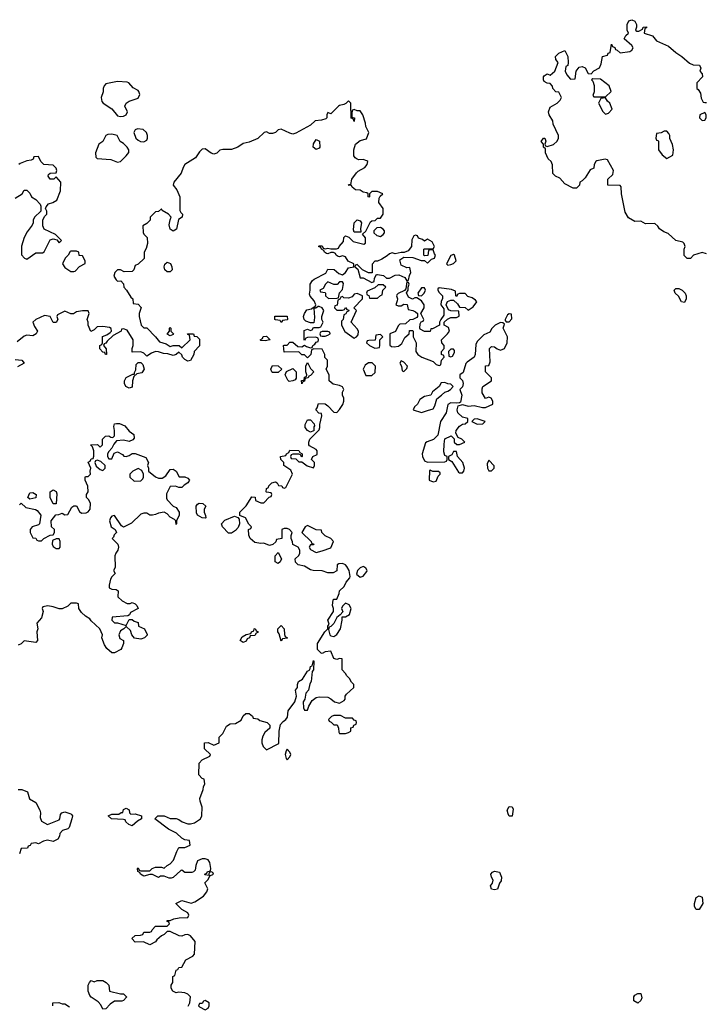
# Model space of a CAD drawing. Header units: inches. Extents: x 2380053 to 2584298, y 380219 to 546618.
# Tile 714 of 788: x 2525300 to 2529999, y 481840 to 488582. Entities that reach past the tile are written whole.
import ezdxf

# ---------------------------------------------------------------- set-up
doc = ezdxf.new("R2010")
doc.units = ezdxf.units.IN
doc.header["$MEASUREMENT"] = 0
doc.layers.add('C5428', color=7, linetype='Continuous')

msp = doc.modelspace()

# ---------------------------------------------------------------- linework, layer by layer
at = {"layer": 'C5428', "color": 2}
for points, elevation in [([(2530000, 486978.5), (2529970, 486988), (2529911.1, 486968.9), (2529890, 486946), (2529867.3, 486947.3), (2529848.4, 486968.4), (2529848, 487010), (2529855.3, 487030), (2529848, 487050), (2529838, 487058), (2529789.4, 487069.4), (2529738, 487118), (2529708, 487130), (2529678, 487150), (2529668.4, 487168.4), (2529647.3, 487187.3), (2529583.1, 487183.1), (2529550, 487202), (2529510, 487199), (2529465.6, 487225.6), (2529443.1, 487263.1), (2529418, 487390), (2529416.4, 487436.4), (2529410, 487446), (2529326, 487450), (2529326, 487490), (2529359, 487521), (2529364, 487550), (2529322, 487622), (2529306, 487626), (2529250, 487615.3), (2529242, 487610), (2529232, 487590), (2529230, 487566), (2529205.4, 487554.6), (2529170, 487498), (2529150, 487478), (2529134, 487470), (2529132, 487450), (2529110.9, 487429.1), (2529088.4, 487428.4), (2529030, 487458), (2528996.5, 487496.5), (2528966, 487510), (2528948.4, 487528.4), (2528947.3, 487587.3), (2528938, 487610), (2528918, 487630), (2528898, 487670), (2528898, 487698), (2528886, 487710), (2528886, 487730), (2528868, 487748), (2528886, 487770), (2528894, 487770), (2528902, 487750), (2528894, 487730), (2528898, 487718), (2528910, 487714), (2528953.6, 487726.4), (2528978, 487750), (2528988, 487770), (2528988, 487790), (2528950, 487866), (2528948.7, 487890), (2528924, 487930), (2528919, 487950), (2528930, 487982), (2528978, 488010), (2528998, 488030), (2529008, 488050), (2528990, 488086), (2528970, 488088), (2528948, 488110), (2528947.3, 488127.3), (2528930, 488146), (2528910, 488148), (2528890, 488158), (2528885.2, 488170), (2528885.2, 488190), (2528890, 488198), (2528910, 488211.3), (2528930, 488202), (2528962, 488230), (2528986, 488290), (2528968.7, 488308.7), (2528966, 488330), (2528990, 488352), (2529031.3, 488371.3), (2529051.3, 488330), (2529054, 488290), (2529051.6, 488268.4), (2529038, 488262), (2529034, 488230), (2529043.6, 488203.6), (2529070, 488174), (2529102, 488178), (2529108, 488230), (2529130, 488258), (2529150, 488262), (2529170, 488251.3), (2529190, 488214), (2529210, 488212), (2529230, 488232), (2529268.4, 488251.6), (2529280.4, 488279.6), (2529288, 488330), (2529322, 488338), (2529328, 488352), (2529342, 488358), (2529350, 488414), (2529358, 488398), (2529372.7, 488392.7), (2529378, 488378), (2529390, 488374), (2529410, 488354), (2529476.4, 488363.6), (2529490, 488374), (2529498, 488390), (2529490, 488406), (2529438, 488450), (2529447.3, 488472.7), (2529466, 488490), (2529458, 488510), (2529458, 488550), (2529470, 488574), (2529490, 488582), (2529510, 488572), (2529522, 488550), (2529522, 488530), (2529514, 488510), (2529523.6, 488503.6), (2529536.4, 488503.6), (2529562, 488518), (2529566, 488530), (2529590, 488532), (2529590, 488526), (2529578, 488522), (2529574, 488490), (2529630.9, 488470.9), (2529658, 488438), (2529739.8, 488399.8), (2529790, 488358), (2529832, 488330), (2529883.6, 488283.6), (2529910, 488274), (2529952, 488270), (2529962, 488250), (2529954, 488230), (2529971.3, 488211.3), (2529974, 488190), (2529934, 488150), (2529934, 488110), (2529943.6, 488103.6), (2529959.6, 488079.6), (2529963.6, 488043.6), (2529978, 488018), (2529990, 488014), (2530000, 488014)], 38), ([(2526452.7, 481827.3), (2526464, 481850), (2526468.7, 481890), (2526450, 481908.7), (2526430, 481919), (2526390, 481922), (2526370, 481918), (2526349.1, 481929.1), (2526338, 481950), (2526338, 481970), (2526348, 481990), (2526348, 482030), (2526362, 482038), (2526370, 482074), (2526382, 482078), (2526388.4, 482091.6), (2526410, 482094), (2526436.4, 482143.6), (2526486, 482170), (2526496.4, 482183.6), (2526502, 482270), (2526470, 482308), (2526450, 482318), (2526430, 482315.3), (2526410, 482306), (2526392, 482308), (2526330, 482338), (2526310, 482338), (2526290, 482318), (2526271, 482309), (2526238, 482282), (2526230, 482268.7), (2526190, 482248), (2526147.3, 482267.3), (2526090, 482266), (2526068, 482290), (2526090, 482312), (2526127.3, 482312.7), (2526142, 482318), (2526150, 482334), (2526190, 482334), (2526202, 482338), (2526206, 482350), (2526230, 482374), (2526310, 482374), (2526326, 482390), (2526322, 482402), (2526308, 482408), (2526310, 482414), (2526330, 482414), (2526355.3, 482424.7), (2526391.6, 482431.6), (2526450, 482434), (2526458, 482450), (2526450, 482466), (2526408.9, 482488.9), (2526369.1, 482530.9), (2526410, 482551.3), (2526472.7, 482532.7), (2526498, 482542), (2526558.6, 482581.4), (2526582, 482610), (2526588, 482630), (2526568.4, 482671.6), (2526590, 482694), (2526600.4, 482719.6), (2526626, 482730), (2526622, 482742), (2526610, 482746), (2526598, 482742), (2526594, 482730), (2526598, 482722), (2526567.3, 482727.3), (2526570, 482734), (2526582, 482738), (2526586, 482750), (2526606, 482754), (2526608, 482770), (2526602, 482810), (2526589, 482829), (2526570, 482835.3), (2526550, 482835.3), (2526518, 482822), (2526504.7, 482790), (2526502, 482758), (2526490, 482746), (2526478, 482742), (2526430, 482742), (2526410, 482758), (2526403.6, 482756.4), (2526350, 482708), (2526336.9, 482703.1), (2526323.1, 482703.1), (2526290, 482718), (2526263.6, 482716.4), (2526250, 482708), (2526210, 482728), (2526190, 482728), (2526150, 482718), (2526126, 482730), (2526122, 482742), (2526108, 482750), (2526106, 482770), (2526110, 482774), (2526118, 482758), (2526130, 482754), (2526190, 482754), (2526206, 482770), (2526230, 482778), (2526270, 482778), (2526290, 482772), (2526309.1, 482790.9), (2526330, 482802), (2526353.6, 482826.4), (2526374.6, 482885.4), (2526390, 482914), (2526430, 482914), (2526466, 482930), (2526462, 482962), (2526430, 482966), (2526410, 482978), (2526372.5, 483012.5), (2526319, 483039), (2526226, 483110), (2526246, 483130), (2526290, 483131), (2526330, 483111.3), (2526370, 483112), (2526390, 483106), (2526412, 483090), (2526450, 483076), (2526470, 483076), (2526496.5, 483083.5), (2526538, 483110), (2526546, 483130), (2526548, 483190), (2526535.3, 483230), (2526534, 483250), (2526555.3, 483310), (2526558, 483330), (2526568, 483350), (2526562, 483382), (2526550, 483386), (2526526, 483410), (2526528, 483490), (2526550, 483514), (2526602, 483538), (2526606, 483550), (2526566, 483590), (2526566, 483630), (2526590, 483632), (2526630, 483614), (2526666, 483630), (2526666, 483670), (2526690, 483694), (2526716.4, 483743.6), (2526740.4, 483759.6), (2526776.4, 483763.6), (2526815.3, 483784.7), (2526830, 483814), (2526848.4, 483831.6), (2526871.6, 483831.6), (2526892.7, 483812.7), (2526898, 483798), (2526930, 483794), (2526943.6, 483783.6), (2526994, 483770), (2527011.6, 483751.6), (2527012, 483730), (2526978, 483702), (2526963.6, 483676.4), (2526958, 483650), (2526958, 483630), (2526966, 483606), (2526990, 483582), (2527073.2, 483626.8), (2527075.3, 483710), (2527084, 483756), (2527102.7, 483777.3), (2527122, 483790), (2527133.6, 483806.4), (2527138, 483850), (2527184, 483910), (2527194, 483950), (2527188.7, 483990), (2527202, 484010), (2527202, 484030), (2527209.1, 484050.9), (2527234.6, 484065.4), (2527270, 484122), (2527286, 484130), (2527290, 484154), (2527302, 484158), (2527310, 484194), (2527314, 484190), (2527310.8, 484130), (2527302, 484118), (2527294.8, 484050), (2527286, 484034), (2527276, 483990), (2527258, 483970), (2527251.3, 483930), (2527241, 483910), (2527242, 483870), (2527250, 483854), (2527270, 483854), (2527278, 483882), (2527300.9, 483919.1), (2527330, 483941), (2527350, 483946), (2527410, 483942), (2527430, 483932), (2527454, 483910), (2527490, 483902), (2527520.4, 483919.6), (2527528, 483930), (2527528, 483950), (2527536.4, 483963.6), (2527586, 484010), (2527586, 484030), (2527570, 484046), (2527558, 484070), (2527538, 484090), (2527530, 484106), (2527506, 484130), (2527506, 484206), (2527490, 484208), (2527470, 484202), (2527450, 484208), (2527430, 484258), (2527390, 484254), (2527370, 484242), (2527363.1, 484243.1), (2527338, 484270), (2527338, 484310), (2527389.1, 484390.9), (2527408, 484410), (2527408.7, 484430), (2527418, 484442), (2527409.4, 484470.6), (2527448.7, 484530), (2527448.7, 484550), (2527442, 484570), (2527446, 484610), (2527450, 484614), (2527470, 484614), (2527487.3, 484652.7), (2527488.4, 484671.6), (2527520.4, 484699.6), (2527535.3, 484730), (2527559, 484761), (2527562, 484770), (2527554, 484810), (2527538, 484838), (2527530, 484848), (2527510, 484858), (2527483.6, 484856.4), (2527474, 484850), (2527470, 484808), (2527444.7, 484795.3), (2527410, 484794), (2527370, 484808.7), (2527309.2, 484809.2), (2527290, 484814), (2527250, 484839), (2527206, 484850), (2527188.4, 484868.4), (2527186, 484890), (2527210, 484914), (2527218, 484930), (2527218, 484950), (2527206, 484970), (2527168.4, 484988.4), (2527167.3, 485007.3), (2527158, 485030), (2527158, 485050), (2527166, 485070), (2527146, 485090), (2527130, 485098), (2527110, 485098), (2527094, 485090), (2527094, 485030), (2527058, 485022), (2527052.7, 485007.3), (2527032, 484988), (2527010, 484982), (2526970, 484998), (2526950, 484995.3), (2526910, 485002), (2526878, 485030), (2526867.3, 485052.7), (2526866, 485090), (2526882, 485098), (2526886, 485110), (2526868.4, 485128.4), (2526846, 485170), (2526806, 485186), (2526806, 485210), (2526850, 485252), (2526890, 485314), (2526912.7, 485312.7), (2526914, 485290), (2526950, 485274), (2526970, 485274), (2527007.3, 485312.7), (2527022, 485318), (2527026, 485330), (2527022, 485342), (2526990, 485346), (2526986, 485350), (2526988.4, 485371.6), (2527002, 485378), (2527006, 485390), (2527026, 485410), (2527050, 485418), (2527062, 485410), (2527072, 485392), (2527094, 485390), (2527098, 485378), (2527110, 485374), (2527122, 485378), (2527168, 485470), (2527156.5, 485496.5), (2527108, 485530), (2527108, 485550), (2527088, 485570), (2527086, 485590), (2527122, 485598), (2527126, 485610), (2527142, 485618), (2527150, 485634), (2527211.6, 485631.6), (2527218, 485618), (2527234, 485610), (2527234, 485590), (2527230, 485586), (2527222, 485602), (2527210, 485606), (2527170, 485606), (2527158, 485602), (2527154, 485590), (2527158, 485578), (2527190, 485574), (2527210, 485554), (2527230, 485554), (2527267.1, 485527.1), (2527310, 485514), (2527318, 485530), (2527318, 485550), (2527298, 485570), (2527306, 485590), (2527335.3, 485604.7), (2527335.3, 485630), (2527330, 485638), (2527283.1, 485663.1), (2527278, 485670), (2527278, 485690), (2527286, 485710), (2527350, 485774), (2527355.3, 485790), (2527355.3, 485810), (2527368, 485870), (2527366, 485886), (2527348.4, 485888.4), (2527326, 485910), (2527336.4, 485923.6), (2527346, 485954), (2527390, 485951.3), (2527410, 485938), (2527450, 485894), (2527470, 485892), (2527490, 485912), (2527512.3, 485947.7), (2527519, 485970), (2527519, 485990), (2527508.9, 486011.1), (2527508.9, 486031.1), (2527518, 486050), (2527508.4, 486068.4), (2527490, 486078), (2527445.6, 486085.6), (2527418, 486110), (2527418, 486150), (2527398, 486190), (2527406, 486210), (2527406, 486250), (2527388.4, 486268.4), (2527388, 486290), (2527370, 486326), (2527312.7, 486327.3), (2527298, 486322), (2527291.6, 486288.4), (2527270, 486266), (2527250, 486286), (2527230, 486288), (2527210, 486308), (2527110, 486306), (2527106, 486350), (2527110, 486354), (2527130, 486354), (2527150, 486374), (2527170, 486374), (2527203.6, 486343.6), (2527230, 486342), (2527250, 486354), (2527263.6, 486343.6), (2527290, 486334), (2527302, 486338), (2527306, 486350), (2527320.4, 486359.6), (2527330, 486374), (2527342, 486378), (2527346, 486390), (2527342, 486402), (2527327.3, 486407.3), (2527270, 486406), (2527258, 486402), (2527250, 486386), (2527246, 486390), (2527247.3, 486452.7), (2527270, 486462), (2527290, 486454), (2527302, 486458), (2527310, 486474), (2527350, 486474), (2527362, 486478), (2527378, 486510), (2527368, 486528), (2527368, 486550), (2527382, 486590), (2527370, 486608), (2527350, 486618), (2527342, 486618), (2527326, 486606), (2527314, 486606), (2527318, 486542), (2527312.7, 486507.3), (2527290, 486506), (2527258, 486518), (2527246, 486530), (2527242, 486550), (2527249, 486571), (2527265.2, 486594.8), (2527298, 486602), (2527310, 486614), (2527322, 486618), (2527326, 486630), (2527316.4, 486656.4), (2527288, 486688), (2527283.1, 486703.1), (2527288.7, 486730), (2527288.4, 486771.6), (2527303.1, 486796.9), (2527314.6, 486805.4), (2527394.6, 486845.4), (2527410, 486874), (2527451.6, 486871.6), (2527483.6, 486843.6), (2527510, 486834), (2527530, 486852), (2527550, 486882), (2527586, 486890), (2527586, 486910), (2527548.9, 486928.9), (2527530, 486958), (2527510, 486966), (2527490, 486958), (2527480.4, 486960.4), (2527466, 486970), (2527462, 486982), (2527447.3, 486987.3), (2527430, 486988), (2527410, 486978), (2527400.4, 486980.4), (2527386, 486990), (2527382, 487002), (2527366, 487010), (2527362, 487022), (2527346, 487030), (2527350, 487034), (2527370, 487034), (2527378, 487018), (2527390, 487014), (2527410, 487018), (2527430, 487012), (2527467.3, 487012.7), (2527482, 487018), (2527486, 487030), (2527516.4, 487063.6), (2527518, 487090), (2527530, 487102), (2527552.7, 487092.7), (2527582.8, 487062.8), (2527655.3, 487044.7), (2527667.3, 487052.7), (2527667.3, 487087.3), (2527646, 487114), (2527670, 487134), (2527702, 487198), (2527710, 487204.7), (2527734, 487206), (2527750, 487222), (2527770, 487222), (2527788, 487250), (2527788.7, 487290), (2527758, 487330), (2527760.4, 487359.6), (2527767.3, 487372.7), (2527786, 487390), (2527750, 487406), (2527710, 487406), (2527694, 487390), (2527694, 487370), (2527690, 487366), (2527686, 487370), (2527686, 487390), (2527676.4, 487396.4), (2527650, 487402), (2527630, 487415.3), (2527598, 487418), (2527575.3, 487435.3), (2527570, 487446), (2527548, 487448), (2527554, 487454), (2527566, 487454), (2527574, 487490), (2527606, 487534), (2527616, 487544), (2527662, 487570), (2527679, 487590), (2527682, 487610), (2527676, 487616), (2527650, 487624), (2527622, 487622), (2527610, 487626), (2527595.3, 487635.3), (2527586, 487650), (2527588, 487690), (2527598, 487730), (2527630, 487754), (2527674, 487766), (2527688.7, 487810), (2527668.7, 487850), (2527667.3, 487872.7), (2527648.7, 487930), (2527630, 487958), (2527610, 487958), (2527590, 487966), (2527578, 487962), (2527572.7, 487947.3), (2527574, 487914), (2527592, 487910), (2527590, 487886), (2527582, 487902), (2527568.4, 487908.4), (2527566, 488010), (2527550, 488026), (2527532.7, 488007.3), (2527519.6, 488000.4), (2527490, 487995.3), (2527482, 487990), (2527430, 487938), (2527410, 487946), (2527402, 487930), (2527402, 487910), (2527396, 487904), (2527366, 487894), (2527322, 487890), (2527290, 487859), (2527190, 487804), (2527170, 487799), (2527150, 487804), (2527090, 487833.2), (2527070, 487828.7), (2527050, 487808.7), (2527030, 487802), (2527010, 487802), (2526990, 487814), (2526974, 487810), (2526930.6, 487769.4), (2526870, 487744), (2526830, 487734), (2526792, 487710), (2526750, 487694), (2526690, 487694), (2526670, 487688.7), (2526650, 487668.7), (2526630, 487662), (2526610, 487668), (2526570, 487698), (2526550, 487695.3), (2526530, 487678), (2526504.5, 487635.5), (2526431.3, 487590), (2526418, 487570), (2526404.7, 487530), (2526356, 487470), (2526351, 487450), (2526376.4, 487416.4), (2526396.3, 487370), (2526396, 487276), (2526402, 487262), (2526414, 487250), (2526412, 487230), (2526386, 487214), (2526372.7, 487147.3), (2526350, 487134), (2526330, 487148.7), (2526323.7, 487176.3), (2526329.1, 487210.9), (2526338, 487230), (2526318, 487250), (2526276.4, 487276.4), (2526270, 487286), (2526250, 487268), (2526230, 487266), (2526194, 487230), (2526194, 487210), (2526170, 487186), (2526142, 487170), (2526145.4, 487125.4), (2526150, 487114), (2526171.6, 487091.6), (2526176, 487050), (2526165.4, 487014.6), (2526152, 486990), (2526152.7, 486947.3), (2526111.1, 486908.9), (2526090, 486898), (2526082, 486870), (2526070, 486858), (2526016.4, 486856.4), (2525990, 486868), (2525970, 486868), (2525952, 486850), (2525945.4, 486825.4), (2525959.6, 486799.6), (2525970, 486792), (2525992.7, 486792.7), (2526010, 486774), (2526012, 486750), (2526030.9, 486730.9), (2526061, 486681), (2526074, 486670), (2526078, 486638), (2526110, 486634), (2526131.6, 486611.6), (2526118, 486570), (2526118, 486550), (2526131.1, 486491.1), (2526150, 486472), (2526170, 486472), (2526230, 486411.3), (2526256.9, 486376.9), (2526302, 486362), (2526330, 486344.7), (2526351.6, 486351.6), (2526391.6, 486351.6), (2526410, 486334), (2526466, 486390), (2526462, 486422), (2526450, 486426), (2526448.7, 486431.3), (2526490, 486431.3), (2526494, 486414), (2526511.6, 486411.6), (2526530, 486394), (2526531.6, 486348.4), (2526494, 486310), (2526492, 486290), (2526470, 486248.7), (2526450, 486244), (2526430, 486255.3), (2526415.3, 486270), (2526410, 486286), (2526390, 486306), (2526371.6, 486288.4), (2526350, 486282), (2526314.6, 486294.6), (2526283.6, 486296.4), (2526250, 486308.7), (2526230, 486309), (2526202, 486298), (2526170, 486278), (2526150, 486298), (2526130, 486308), (2526070, 486306), (2526068.9, 486331.1), (2526078, 486350), (2526078, 486390), (2526035.3, 486455.3), (2526010, 486466), (2525998, 486462), (2525994, 486450), (2525941, 486419), (2525899.6, 486380.4), (2525890, 486366), (2525878, 486362), (2525874, 486350), (2525892.7, 486327.3), (2525894, 486290), (2525888.4, 486288.4), (2525882, 486302), (2525870, 486306), (2525848.4, 486328.4), (2525848, 486350), (2525862, 486358), (2525866, 486370), (2525867.3, 486412.7), (2525896.4, 486423.6), (2525920.4, 486439.6), (2525928, 486450), (2525927.3, 486467.3), (2525914.6, 486474.6), (2525870, 486482), (2525830, 486478), (2525810, 486458), (2525787.3, 486447.3), (2525768.7, 486490), (2525768.7, 486510), (2525762, 486530), (2525775.3, 486570), (2525768, 486588), (2525730, 486588.7), (2525690, 486582), (2525668.9, 486568.9), (2525650, 486568.7), (2525610, 486586), (2525558, 486562), (2525554, 486550), (2525562, 486530), (2525550, 486508), (2525530, 486508), (2525508.9, 486548.9), (2525470, 486557.2), (2525410.7, 486529.3), (2525391.3, 486510), (2525400.7, 486480.7), (2525422, 486450), (2525414, 486430), (2525390, 486418), (2525350, 486422), (2525330, 486415.3), (2525283.5, 486376.5)], 42), ([(2525270, 487361), (2525318, 487390), (2525330, 487414), (2525350, 487414), (2525370, 487394), (2525382, 487370), (2525411.3, 487351.3), (2525439.8, 487319.8), (2525445.4, 487305.4), (2525444.7, 487270), (2525402, 487230), (2525392, 487210), (2525392, 487190), (2525385.4, 487174.6), (2525351.3, 487130), (2525331.3, 487090), (2525311.6, 487031.6), (2525312.7, 486972.7), (2525334, 486950), (2525350, 486942), (2525410, 486984.7), (2525455.3, 486984.7), (2525468.4, 486991.6), (2525510, 487074), (2525530, 487082), (2525539.6, 487079.6), (2525554, 487074), (2525570, 487054), (2525586, 487070), (2525546, 487110), (2525467.3, 487147.3), (2525458, 487170), (2525458, 487210), (2525470, 487234), (2525486, 487250), (2525486, 487270), (2525478, 487290), (2525480.4, 487299.6), (2525498, 487322), (2525526, 487330), (2525553.6, 487346.4), (2525579, 487410), (2525582, 487470), (2525550, 487506), (2525534, 487490), (2525509.2, 487490), (2525495.3, 487510), (2525498, 487522), (2525510, 487532), (2525550, 487534), (2525555.3, 487550), (2525550, 487566), (2525530, 487586), (2525466, 487590), (2525446, 487610), (2525430, 487646), (2525398, 487642), (2525392.7, 487627.3), (2525379.6, 487620.4), (2525350, 487615.3), (2525303.6, 487596.4), (2525294, 487590)], 42), ([(2525270, 486254), (2525314, 486250), (2525330.9, 486229.1), (2525286, 486206)], 42), ([(2525299, 485261), (2525310, 485272), (2525342, 485242), (2525407.7, 485227.7), (2525420.7, 485220.7), (2525444.7, 485190), (2525436, 485130), (2525430, 485122), (2525384.7, 485110), (2525372, 485090), (2525372, 485070), (2525390, 485034), (2525410, 485032), (2525418, 485018), (2525430, 485014), (2525450, 485014), (2525466, 485030), (2525510, 485052), (2525530, 485054), (2525538, 485070), (2525538, 485090), (2525518, 485110), (2525515.3, 485150), (2525548.7, 485191.3), (2525567.3, 485192.7), (2525590, 485202), (2525610, 485192), (2525630, 485194), (2525656.4, 485243.6), (2525670, 485254), (2525690, 485254), (2525710, 485214), (2525723.6, 485203.6), (2525754.6, 485205.4), (2525770, 485212), (2525782, 485230), (2525784, 485270), (2525773.6, 485293.6), (2525758, 485310), (2525758, 485330), (2525768, 485350), (2525767.3, 485387.3), (2525748, 485430), (2525748, 485450), (2525750, 485454), (2525770, 485454), (2525786, 485470), (2525782, 485490), (2525788, 485510), (2525768.9, 485551.1), (2525782, 485558), (2525790, 485574), (2525802, 485578), (2525807.3, 485592.7), (2525808, 485630), (2525798, 485658), (2525786, 485670), (2525832, 485672), (2525850, 485654), (2525866, 485670), (2525868, 485710), (2525888, 485730), (2525910, 485731.3), (2525923.6, 485723.6), (2525938, 485722), (2525948, 485732), (2525948.7, 485770), (2525944, 485796), (2525950, 485814), (2525962, 485818), (2525984, 485816), (2526020.7, 485800.7), (2526050, 485764.7), (2526082, 485742), (2526083.6, 485716.4), (2526075.3, 485704.7), (2526050, 485694), (2526010, 485702), (2525962, 485698), (2525943.6, 485676.4), (2525932, 485648), (2525910, 485626), (2525902, 485610), (2525902, 485590), (2525910, 485574), (2525930, 485574), (2525947.3, 485612.7), (2525970, 485622), (2526003.6, 485603.6), (2526012.7, 485592.7), (2526030, 485592), (2526050, 485598), (2526070, 485611.3), (2526090, 485611.3), (2526163.6, 485583.6), (2526182, 485550), (2526174, 485530), (2526182, 485510), (2526182, 485490), (2526230, 485451.3), (2526250, 485442), (2526276.4, 485443.6), (2526300.4, 485459.6), (2526330, 485502), (2526350, 485504.7), (2526371.3, 485490), (2526392, 485452), (2526430, 485451.3), (2526450, 485442), (2526462, 485430), (2526452, 485410), (2526426, 485394), (2526410, 485378), (2526390, 485378), (2526367.3, 485387.3), (2526330, 485386), (2526305.4, 485334.6), (2526304.7, 485304.7), (2526310, 485294), (2526351.6, 485251.6), (2526370, 485242), (2526390.8, 485210.8), (2526390.9, 485189.1), (2526374, 485150), (2526374, 485130), (2526370, 485126), (2526368, 485150), (2526360.4, 485160.4), (2526330, 485175.3), (2526310, 485198), (2526288.9, 485208.9), (2526250, 485204), (2526230, 485193.2), (2526210, 485189), (2526190, 485189.2), (2526170, 485202), (2526150, 485204), (2526130, 485195.3), (2526065.4, 485134.6), (2526010, 485108), (2525996.4, 485116.4), (2525950, 485188), (2525930, 485182), (2525921, 485170), (2525916, 485150), (2525926, 485110), (2525954, 485090), (2525962, 485070), (2525946.4, 485053.6), (2525942, 485038), (2525934, 485030), (2525970.9, 484990.9), (2525976, 484970), (2525971, 484949), (2525958, 484930), (2525951.3, 484910), (2525954, 484830), (2525942, 484810), (2525954, 484790), (2525930, 484766), (2525922, 484750), (2525912, 484710), (2525912.7, 484692.7), (2525930, 484682), (2525959.6, 484679.6), (2525974, 484670), (2525972, 484630), (2526002, 484602), (2526036.4, 484583.6), (2526056.4, 484583.6), (2526070, 484592), (2526090, 484582), (2526102, 484570), (2526111, 484550), (2526058, 484522), (2526052.7, 484507.3), (2526039.6, 484500.4), (2525934, 484490), (2525932, 484470), (2525950, 484452), (2525970, 484452), (2526030, 484434), (2526050, 484474), (2526070, 484474), (2526083.6, 484463.6), (2526110, 484454), (2526114, 484430), (2526154, 484410), (2526171.6, 484371.6), (2526171.6, 484368.4), (2526154, 484350), (2526130, 484339), (2526086.6, 484346.6), (2526068, 484370), (2526059, 484399), (2526030, 484426), (2526014, 484410), (2525990, 484398), (2525978, 484370), (2525984.7, 484344.7), (2526011.3, 484330), (2526011.3, 484310), (2525999.8, 484280.2), (2525992, 484270), (2525950, 484246), (2525930, 484246), (2525896.4, 484276.4), (2525880.4, 484300.4), (2525862, 484350), (2525866, 484370), (2525848, 484410), (2525790, 484466), (2525780.4, 484480.4), (2525750, 484498), (2525723.1, 484523.1), (2525706, 484550), (2525702, 484582), (2525690, 484586), (2525650, 484586), (2525630, 484566), (2525592, 484548), (2525570, 484548.7), (2525530, 484562), (2525492, 484568), (2525458, 484562), (2525454, 484550), (2525462, 484530), (2525450, 484486), (2525418, 484450), (2525424.7, 484410), (2525418, 484390), (2525422, 484330), (2525410, 484318), (2525331.6, 484328.4), (2525310, 484308), (2525290, 484298)], 42), ([(2525290, 483311), (2525314, 483310), (2525354.4, 483294.4), (2525366.8, 483246.8), (2525410, 483222), (2525438, 483170), (2525442, 483150), (2525439.6, 483119.6), (2525450, 483094), (2525490, 483072), (2525570, 483102), (2525575.3, 483110), (2525580.4, 483139.6), (2525588.4, 483151.6), (2525610, 483158), (2525650, 483144.7), (2525656.8, 483136.8), (2525661, 483130), (2525658, 483110), (2525638, 483050), (2525630, 483042), (2525594, 483030), (2525574, 483010), (2525572, 482990), (2525562, 482970), (2525530, 482955.3), (2525490, 482964), (2525462.8, 482957.2), (2525430, 482938), (2525410, 482946), (2525378, 482942), (2525372, 482928), (2525358, 482922), (2525354, 482910), (2525310, 482906), (2525298, 482870)], 42), ([(2525526, 481830), (2525526, 481850), (2525567.3, 481852.7), (2525590, 481842), (2525610, 481842), (2525642, 481822)], 42)]:
    msp.add_lwpolyline(points, dxfattribs=dict(at, elevation=elevation))
for points, elevation in [([(2525970, 488159.3), (2525890, 488142), (2525878, 488130), (2525871.3, 488110), (2525870.9, 488089.1), (2525858, 488050), (2525862, 488022), (2525872, 488010), (2525930.7, 487970.7), (2525970, 487924.7), (2525990, 487918), (2526010, 487922), (2526028.4, 487931.6), (2526038, 487950), (2526019, 487990), (2526029, 488010), (2526050, 488024), (2526110, 488044.7), (2526122, 488070), (2526115.3, 488090), (2526110, 488098), (2526076.4, 488116.4), (2526048, 488150), (2526035.1, 488155.1)], 42), ([(2529222, 488178), (2529214, 488170), (2529222, 488162), (2529231, 488131), (2529231.6, 488088.4), (2529222, 488062), (2529230, 488054), (2529310, 488054), (2529348, 488090), (2529335.3, 488130), (2529274, 488174)], 38), ([(2529310, 488046), (2529278, 488042), (2529262, 488010), (2529290, 487954), (2529310, 487934), (2529330, 487942), (2529355.3, 487970), (2529338, 488010), (2529323.1, 488023.1)], 38), ([(2529990, 487946), (2529954, 487930), (2529952, 487910), (2529970, 487892), (2529990, 487894), (2529998, 487910), (2529998, 487930)], 38), ([(2526106, 487834), (2526091.1, 487828.9), (2526081, 487810), (2526096, 487770), (2526110, 487756), (2526127.5, 487747.5), (2526150, 487746), (2526170, 487758), (2526176, 487770), (2526176, 487790), (2526169, 487810), (2526146, 487830)], 42), ([(2529730, 487818), (2529710, 487818), (2529690, 487808), (2529658, 487802), (2529654, 487770), (2529658, 487758), (2529670, 487754), (2529672.7, 487747.3), (2529672, 487690), (2529696, 487656), (2529730, 487632), (2529750, 487642), (2529770, 487654), (2529774, 487690), (2529767.3, 487727.3), (2529748.4, 487768.4), (2529748.7, 487790), (2529743.1, 487803.1)], 38), ([(2525930, 487799), (2525904.5, 487795.5), (2525890, 487788), (2525870, 487748), (2525842, 487730), (2525818, 487670), (2525821, 487641), (2525831.6, 487631.6), (2525923.6, 487623.6), (2525970, 487606), (2525990, 487612), (2526028, 487650), (2526047.3, 487672.7), (2526048, 487690), (2526035.3, 487710), (2526010, 487735.3), (2525988.9, 487748.9), (2525968.4, 487788.4)], 42), ([(2527330, 487694), (2527309.6, 487709.6), (2527310, 487732), (2527330, 487762), (2527351, 487750), (2527354.8, 487710), (2527350, 487702)], 42), ([(2527590, 487126), (2527584, 487144), (2527589.4, 487190.6), (2527610, 487211.3), (2527630, 487204.7), (2527638.8, 487190), (2527632, 487152), (2527634, 487126), (2527630, 487126)], 42), ([(2527770, 487158), (2527743.6, 487156.4), (2527723.6, 487136.4), (2527723.6, 487123.6), (2527743.6, 487103.6), (2527770, 487098), (2527788, 487110), (2527796.4, 487123.6), (2527796.4, 487136.4), (2527788.4, 487148.4)], 42), ([(2528010, 487106), (2527998, 487102), (2527984.7, 487075.3), (2527981, 487030), (2527959.8, 487000.2), (2527931.1, 486988.9), (2527910, 486988.7), (2527870, 486978), (2527850, 486986), (2527830, 486978), (2527816, 486964), (2527778, 486942), (2527750, 486929), (2527730, 486928), (2527711.6, 486908.4), (2527712, 486848), (2527688.4, 486848.4), (2527646, 486870), (2527610, 486906), (2527598, 486902), (2527594, 486890), (2527614, 486874), (2527630, 486814), (2527650, 486814), (2527710, 486782), (2527726, 486790), (2527728.4, 486811.6), (2527743.1, 486836.9), (2527750, 486838), (2527790, 486831.3), (2527810, 486812), (2527830, 486812), (2527870, 486832), (2527895.3, 486835.3), (2527936, 486816), (2527950, 486794), (2527962, 486798), (2527968, 486830), (2527978, 486850), (2527970, 486886), (2527950, 486882), (2527910, 486902), (2527902.7, 486937.3), (2527930, 486956), (2527990, 486954), (2528047.3, 486932.7), (2528070, 486934), (2528090, 486914), (2528118, 486942), (2528138, 486950), (2528146, 486970), (2528138, 486978), (2528130, 487006), (2528110, 487006), (2528098, 487002), (2528092.7, 486967.3), (2528070, 486966), (2528066, 486970), (2528066, 487010), (2528070, 487014), (2528130, 487014), (2528138, 487030), (2528122, 487062), (2528090, 487078), (2528070, 487066), (2528056.4, 487076.4), (2528030, 487086), (2528022, 487102)], 42), ([(2525690, 486998), (2525650, 486998), (2525645.4, 486994.6), (2525631.3, 486968.7), (2525612, 486950), (2525594, 486910), (2525610, 486884.7), (2525650, 486858), (2525670, 486858), (2525679, 486861), (2525710, 486892), (2525747.3, 486912.7), (2525748, 486930), (2525730, 486966), (2525707.3, 486967.3), (2525706, 486990)], 42), ([(2528270, 486974), (2528250, 486968), (2528222, 486910), (2528230, 486902), (2528250, 486904.7), (2528270, 486912), (2528288, 486930), (2528275.3, 486970)], 42), ([(2526310, 486856), (2526293.2, 486870), (2526289, 486890), (2526292.9, 486907.1), (2526310, 486921), (2526332.5, 486912.5), (2526342, 486890), (2526344, 486870), (2526330, 486856)], 42), ([(2527410, 486788), (2527392, 486770), (2527378, 486742), (2527354, 486730), (2527358, 486718), (2527390, 486714), (2527394, 486710), (2527394, 486690), (2527412.7, 486672.7), (2527470, 486674), (2527482, 486678), (2527488.4, 486711.6), (2527510, 486734), (2527516.4, 486776.4), (2527510, 486786), (2527490, 486786), (2527472, 486768), (2527450, 486768)], 42), ([(2527787.3, 486767.3), (2527752.7, 486767.3), (2527730, 486746), (2527678, 486722), (2527674, 486710), (2527678, 486698), (2527690, 486694), (2527694, 486674), (2527750, 486674), (2527770, 486694), (2527782, 486698), (2527786, 486730), (2527806, 486750)], 42), ([(2527950, 486786), (2527942, 486738), (2527932.7, 486727.3), (2527890, 486708), (2527881, 486699), (2527878, 486690), (2527884.7, 486670), (2527883.6, 486656.4), (2527874, 486630), (2527890, 486622), (2527910, 486622), (2527930, 486634), (2527952.7, 486632.7), (2527958, 486598), (2527991.6, 486591.6), (2528010, 486582), (2528022, 486570), (2528022, 486550), (2528018, 486542), (2527991.6, 486528.4), (2527970, 486526), (2527939.6, 486500.4), (2527902, 486498), (2527890, 486486), (2527872.7, 486447.3), (2527834, 486430), (2527832.7, 486352.7), (2527844.7, 486344.7), (2527862.8, 486342.8), (2527893.2, 486346.8), (2527916, 486364), (2527935.3, 486404.7), (2527966, 486430), (2527967.3, 486452.7), (2527990, 486454), (2527994, 486450), (2527994, 486410), (2528014, 486370), (2528012, 486310), (2528024.7, 486290), (2528052, 486270), (2528130, 486242), (2528150, 486222), (2528170, 486214), (2528182, 486218), (2528186, 486250), (2528206, 486270), (2528202, 486282), (2528186, 486290), (2528186, 486310), (2528206, 486330), (2528206, 486350), (2528188.7, 486368.7), (2528186, 486390), (2528228.7, 486430), (2528242, 486450), (2528234.6, 486474.6), (2528206, 486490), (2528206, 486510), (2528228, 486532), (2528250, 486542), (2528290, 486542), (2528307.3, 486552.7), (2528306, 486586), (2528250, 486588.7), (2528235.3, 486595.3), (2528218, 486630), (2528227.3, 486652.7), (2528250, 486662), (2528270, 486662), (2528296.9, 486636.9), (2528310, 486614), (2528350, 486612), (2528370, 486592), (2528404, 486616), (2528428, 486650), (2528420.4, 486660.4), (2528396.4, 486676.4), (2528367.3, 486687.3), (2528350, 486706), (2528310, 486706), (2528298, 486702), (2528290, 486686), (2528286, 486690), (2528282, 486722), (2528254.6, 486734.6), (2528170, 486746), (2528162, 486738), (2528162, 486730), (2528170, 486714), (2528194, 486690), (2528194, 486670), (2528185.4, 486654.6), (2528182, 486630), (2528202, 486602), (2528202, 486558), (2528182, 486530), (2528174, 486510), (2528174, 486490), (2528126, 486466), (2528114, 486466), (2528110, 486448), (2528070, 486446), (2528042, 486462), (2528038, 486470), (2528040.4, 486499.6), (2528047.3, 486512.7), (2528062, 486518), (2528066, 486530), (2528046, 486570), (2528068, 486610), (2528068, 486630), (2528050, 486658), (2528018, 486678), (2528003.6, 486676.4), (2527988, 486668), (2527962, 486682), (2527947.3, 486712.7), (2527958, 486730), (2527958, 486750), (2527966, 486770), (2527962, 486782)], 42), ([(2528070, 486746), (2528050, 486746), (2528024.7, 486710), (2528030, 486694), (2528050, 486692), (2528068, 486710), (2528078, 486730)], 42), ([(2529850, 486646), (2529828.9, 486648.9), (2529808.4, 486688.4), (2529786, 486710), (2529778, 486730), (2529790, 486742), (2529810, 486742), (2529834, 486730), (2529854, 486710), (2529862, 486690), (2529862, 486670)], 38), ([(2527610, 486708), (2527590, 486702), (2527574.8, 486685.2), (2527550, 486675.3), (2527518, 486678), (2527510, 486686), (2527498, 486682), (2527492, 486668), (2527478, 486662), (2527472.7, 486627.3), (2527458, 486622), (2527454, 486610), (2527470, 486594), (2527510, 486594), (2527522, 486598), (2527530, 486612), (2527538, 486598), (2527552.7, 486592.7), (2527550, 486586), (2527538, 486582), (2527532.7, 486567.3), (2527518, 486562), (2527514, 486530), (2527502, 486518), (2527502, 486490), (2527526, 486446), (2527590, 486402), (2527606, 486410), (2527616.4, 486423.6), (2527618, 486450), (2527610, 486466), (2527568, 486510), (2527606, 486590), (2527586, 486610), (2527646, 486670), (2527646, 486690)], 42), ([(2527090, 486508.7), (2527082, 486522), (2527050, 486526), (2527046, 486530), (2527047.3, 486552.7), (2527131.1, 486551.1), (2527134, 486530), (2527130, 486526), (2527098, 486522)], 42), ([(2528650, 486568), (2528639.6, 486560.4), (2528622, 486530), (2528622, 486522), (2528630, 486514), (2528650, 486514), (2528667.3, 486532.7), (2528666, 486566)], 42), ([(2526330, 486418), (2526309.2, 486429.2), (2526326, 486450), (2526326, 486470), (2526330, 486474), (2526334, 486470), (2526334, 486450), (2526352, 486430), (2526350, 486426)], 42), ([(2528590, 486508), (2528554, 486490), (2528531.6, 486468.4), (2528517.3, 486442.7), (2528476.9, 486423.1), (2528430, 486378), (2528422, 486358), (2528418, 486290), (2528411.3, 486270), (2528362, 486238), (2528353, 486227), (2528334.6, 486165.4), (2528312, 486150), (2528312, 486130), (2528330, 486112), (2528336, 486090), (2528330.9, 486069.1), (2528312, 486050), (2528326, 486010), (2528316.9, 485963.1), (2528310, 485958), (2528290, 485955.3), (2528250, 485958), (2528230, 485946), (2528218, 485890), (2528181, 485830), (2528162, 485738), (2528132.2, 485707.8), (2528087.7, 485692.3), (2528076.3, 485683.7), (2528054, 485610), (2528057.3, 485590), (2528070, 485562), (2528090, 485551.3), (2528210, 485554), (2528222, 485558), (2528226, 485570), (2528226, 485590), (2528210, 485598), (2528203.2, 485623.2), (2528204.1, 485675.9), (2528210, 485712), (2528252, 485732), (2528272.7, 485712.7), (2528274, 485690), (2528292.7, 485672.7), (2528310, 485672), (2528346, 485690), (2528326, 485710), (2528302, 485722), (2528286, 485750), (2528288, 485770), (2528310, 485798), (2528330, 485812), (2528350, 485814), (2528366, 485830), (2528366, 485850), (2528330, 485861.2), (2528299, 485890), (2528294, 485910), (2528302, 485938), (2528330, 485946), (2528370, 485936), (2528410, 485941), (2528467.3, 485927.3), (2528487.5, 485927.5), (2528538, 485950), (2528538, 485970), (2528526, 485990), (2528510, 485998), (2528488.7, 485988.7), (2528466, 486026), (2528465.6, 486054.4), (2528469.3, 486070.7), (2528528, 486110), (2528528, 486130), (2528488.7, 486170), (2528488.4, 486211.6), (2528510, 486214), (2528520.4, 486239.6), (2528515.3, 486330), (2528530, 486344.7), (2528550, 486341), (2528567.3, 486327.3), (2528590, 486318), (2528618, 486330), (2528635.3, 486370), (2528639, 486410), (2528608, 486470), (2528618, 486498), (2528607.3, 486507.3)], 42), ([(2526982, 486382), (2526950, 486386), (2526946, 486390), (2526962, 486398), (2526967.3, 486412.7), (2526990, 486414), (2527014, 486390), (2527010, 486388.7)], 42), ([(2527410, 486446), (2527370, 486446), (2527358, 486442), (2527354, 486430), (2527358, 486418), (2527370, 486414), (2527390, 486414), (2527410, 486422), (2527426, 486430), (2527422, 486442)], 42), ([(2527770, 486426), (2527738, 486422), (2527732.7, 486387.3), (2527690, 486386), (2527678, 486382), (2527674, 486370), (2527694, 486350), (2527730, 486332), (2527750, 486334), (2527762, 486338), (2527766, 486350), (2527766, 486390), (2527786, 486410)], 42), ([(2528270, 486326), (2528250, 486326), (2528234, 486310), (2528238, 486278), (2528250, 486274), (2528262, 486278), (2528276.4, 486303.6), (2528276.4, 486316.4)], 42), ([(2526050, 486058), (2526026, 486070), (2526018, 486090), (2526018, 486110), (2526030, 486132), (2526074, 486154), (2526086, 486154), (2526086, 486166), (2526095.3, 486184.7), (2526098, 486222), (2526110, 486234), (2526130, 486234), (2526142, 486222), (2526151.1, 486188.9), (2526135.3, 486164.7), (2526102, 486158), (2526082, 486138), (2526071.3, 486110), (2526070, 486066)], 42), ([(2527030, 486166), (2527026, 486170), (2527018, 486190), (2527030, 486214), (2527070, 486212), (2527094, 486190), (2527070, 486166)], 42), ([(2527144, 486104), (2527134.6, 486114.6), (2527118, 486150), (2527127.3, 486172.7), (2527170, 486194), (2527191.3, 486171.3), (2527192, 486150), (2527191.6, 486128.4), (2527184.7, 486115.3), (2527170, 486108)], 42), ([(2527230, 486088), (2527228.7, 486111.3), (2527246, 486114), (2527250, 486134), (2527262, 486138), (2527266, 486150), (2527258, 486170), (2527258, 486210), (2527270, 486234), (2527290, 486194), (2527314, 486170), (2527290, 486146), (2527278, 486142), (2527274, 486130), (2527254, 486126), (2527250, 486106), (2527238, 486102)], 42), ([(2527713.2, 486233.2), (2527687.3, 486232.7), (2527663.5, 486216.5), (2527651.3, 486190), (2527670, 486144.7), (2527710, 486146), (2527733.2, 486166.8), (2527735.3, 486210)], 42), ([(2527910, 486246), (2527902, 486230), (2527914, 486210), (2527918, 486178), (2527930, 486174), (2527950, 486194), (2527955.3, 486210), (2527930, 486238)], 42), ([(2528210, 486098), (2528184.7, 486095.3), (2528172, 486070), (2528125.4, 486034.6), (2528114, 486010), (2528070, 486002), (2528039.6, 485980.4), (2528022, 485950), (2528002, 485930), (2527994, 485910), (2528050, 485892), (2528090, 485906), (2528130, 485918), (2528142, 485938), (2528154, 485986), (2528188, 486010), (2528210, 486032), (2528230, 486038), (2528248, 486050), (2528266, 486070), (2528250, 486086), (2528230, 486088)], 42), ([(2528430, 485848), (2528410, 485846), (2528394, 485830), (2528430, 485812), (2528470, 485814), (2528486, 485830)], 42), ([(2527290, 485758), (2527270, 485768), (2527254, 485790), (2527254, 485810), (2527270, 485842), (2527290, 485842), (2527315.3, 485815.3), (2527318, 485802), (2527314, 485794), (2527314, 485766), (2527310, 485766)], 42), ([(2528290, 485626), (2528270, 485626), (2528256.9, 485603.1), (2528234, 485590), (2528234, 485570), (2528256.9, 485556.9), (2528303.5, 485483.5), (2528310, 485478), (2528330, 485478), (2528339, 485490), (2528344, 485510), (2528333.2, 485550), (2528295.3, 485590)], 42), ([(2525830, 485566), (2525818, 485562), (2525814, 485550), (2525824.7, 485524.7), (2525850, 485502), (2525870, 485494), (2525886, 485510), (2525886, 485530), (2525856.4, 485556.4)], 42), ([(2528510, 485566), (2528499.6, 485540.4), (2528501, 485510), (2528510, 485492), (2528530, 485492), (2528548, 485510), (2528547.3, 485527.3)], 42), ([(2526110, 485508), (2526074, 485490), (2526054, 485470), (2526054, 485450), (2526082.8, 485422.8), (2526130, 485424.7), (2526143.1, 485436.9), (2526148.7, 485450), (2526148, 485470), (2526135.3, 485495.3)], 42), ([(2528110, 485498), (2528104.7, 485495.3), (2528102, 485430), (2528130, 485418), (2528150, 485422), (2528164, 485456), (2528178, 485470), (2528178, 485478), (2528167.3, 485487.3), (2528128, 485488)], 42), ([(2525370, 485299), (2525355.3, 485310), (2525370, 485342), (2525390, 485344.7), (2525412, 485330), (2525410, 485309)], 42), ([(2525530, 485266), (2525508, 485310), (2525508, 485350), (2525530, 485362), (2525550, 485352), (2525555.3, 485335.3), (2525550, 485266)], 42), ([(2526570, 485168.7), (2526548, 485170), (2526518, 485190), (2526510, 485206), (2526508.7, 485251.3), (2526516.4, 485263.6), (2526528.4, 485271.6), (2526554, 485270), (2526574, 485250), (2526562, 485230), (2526562, 485210), (2526572.7, 485187.3), (2526574, 485170)], 42), ([(2526730, 485066), (2526688, 485110), (2526682, 485130), (2526704.7, 485155.3), (2526770, 485182), (2526794, 485174), (2526802, 485162), (2526804.7, 485130), (2526796, 485104), (2526776.9, 485083.1), (2526750, 485066)], 42), ([(2527270, 485118), (2527254, 485110), (2527232, 485070), (2527294, 485010), (2527298, 484998), (2527314, 484990), (2527310, 484986), (2527290, 484986), (2527282, 484970), (2527290, 484954), (2527330, 484934), (2527370, 484944.7), (2527430, 484964.7), (2527448, 485010), (2527428.9, 485028.9), (2527390, 485048), (2527368, 485070), (2527366, 485086), (2527328.4, 485088.4)], 42), ([(2525550, 485028), (2525524.7, 485015.3), (2525522, 484990), (2525530, 484974), (2525550, 484962), (2525570, 484962), (2525578, 484970), (2525578, 485010), (2525570, 485026)], 42), ([(2527070, 484858), (2527048, 484870), (2527048, 484910), (2527070, 484934), (2527092, 484890), (2527082, 484870)], 42), ([(2527650, 484838), (2527630, 484828.7), (2527611.3, 484810), (2527606, 484786), (2527630, 484764.7), (2527650, 484772), (2527676.4, 484803.6), (2527678, 484810), (2527670, 484826), (2527656.4, 484836.4)], 42), ([(2527530, 484586), (2527510, 484566), (2527502, 484550), (2527511.6, 484528.4), (2527494, 484506), (2527470, 484488), (2527450, 484448), (2527430, 484426), (2527418, 484422), (2527414, 484406), (2527422, 484370), (2527430, 484362), (2527450, 484358), (2527470, 484371.3), (2527495.3, 484410), (2527508, 484470), (2527506, 484494), (2527530, 484492), (2527558, 484510), (2527568, 484550), (2527555.3, 484575.3), (2527550, 484578)], 42), ([(2527090, 484326), (2527076.4, 484376.4), (2527066, 484390), (2527066, 484410), (2527090, 484434), (2527111.3, 484411.3), (2527112, 484372), (2527118, 484358), (2527134, 484350), (2527130, 484346), (2527098, 484342)], 42), ([(2526830, 484318), (2526808, 484330), (2526823.1, 484356.9), (2526850, 484372), (2526882, 484378), (2526886, 484390), (2526902, 484398), (2526906, 484410), (2526912.7, 484412.7), (2526918, 484398), (2526932, 484390), (2526930, 484386), (2526918, 484382), (2526910, 484366), (2526878, 484362), (2526874, 484350), (2526858, 484342), (2526850, 484326)], 42), ([(2527450, 483818), (2527434, 483810), (2527414, 483790), (2527418, 483778), (2527432.7, 483772.7), (2527450, 483754), (2527472.7, 483752.7), (2527482, 483730), (2527483.6, 483703.6), (2527490, 483694), (2527530, 483694), (2527550, 483702), (2527566, 483710), (2527567.3, 483732.7), (2527582, 483738), (2527588, 483752), (2527602, 483758), (2527606, 483770), (2527602, 483782), (2527590, 483786), (2527578, 483798), (2527530, 483798), (2527496.4, 483816.4)], 42), ([(2527130, 483586), (2527123.6, 483576.4), (2527118, 483550), (2527123.6, 483523.6), (2527130, 483514), (2527150, 483534), (2527155.3, 483550), (2527150, 483566)], 42), ([(2526062, 483142), (2526090, 483144.7), (2526134, 483130), (2526134, 483110), (2526106, 483094), (2526070, 483062), (2526048, 483070), (2526026, 483090), (2526022, 483102), (2526010, 483106), (2525928.9, 483108.9), (2525906, 483130), (2525930, 483142), (2525978, 483142), (2525994, 483154), (2526006, 483154), (2526010, 483174), (2526030, 483182), (2526050, 483172), (2526052, 483152)], 42), ([(2528670, 483128.7), (2528650, 483129), (2528643.2, 483143.2), (2528637.2, 483170), (2528650, 483194.8), (2528670, 483191.3), (2528676.8, 483176.8)], 38), ([(2528550, 482624), (2528530, 482629.2), (2528521.2, 482650), (2528535.3, 482670), (2528541.2, 482690), (2528529.5, 482709.5), (2528524, 482730), (2528536, 482744), (2528550, 482751.3), (2528583.6, 482743.6), (2528598, 482710), (2528594.8, 482685.2), (2528584.7, 482670), (2528570, 482628)], 38), ([(2529950, 482488.7), (2529929, 482489), (2529919, 482510), (2529917.2, 482530), (2529929, 482571), (2529950, 482582), (2529970, 482574), (2529974.8, 482530)], 38), ([(2525990, 481912), (2526010, 481912), (2526031.6, 481891.6), (2526031.6, 481888.4), (2526010, 481866), (2525999.6, 481860.4), (2525950, 481862), (2525919.8, 481840.2), (2525890, 481808), (2525870, 481806), (2525855.5, 481835.5), (2525836.5, 481856.5), (2525790, 481888), (2525780.2, 481900.2), (2525768, 481930), (2525768, 481970), (2525778, 481990), (2525790, 482002), (2525810, 481994), (2525830, 482002), (2525870, 482002), (2525891.3, 481990), (2525911, 481970), (2525914, 481930)], 42), ([(2529530, 481848), (2529504, 481864), (2529502, 481890), (2529510, 481902), (2529530, 481914), (2529550, 481914), (2529556.9, 481883.1), (2529550, 481866)], 38), ([(2526570, 481866), (2526558, 481862), (2526550, 481846), (2526530, 481846), (2526524.7, 481830), (2526530, 481822), (2526570, 481802), (2526590, 481814), (2526598, 481830), (2526598, 481850)], 42)]:
    msp.add_lwpolyline(points, close=True, dxfattribs=dict(at, elevation=elevation))

doc.saveas('drawing.dxf')
